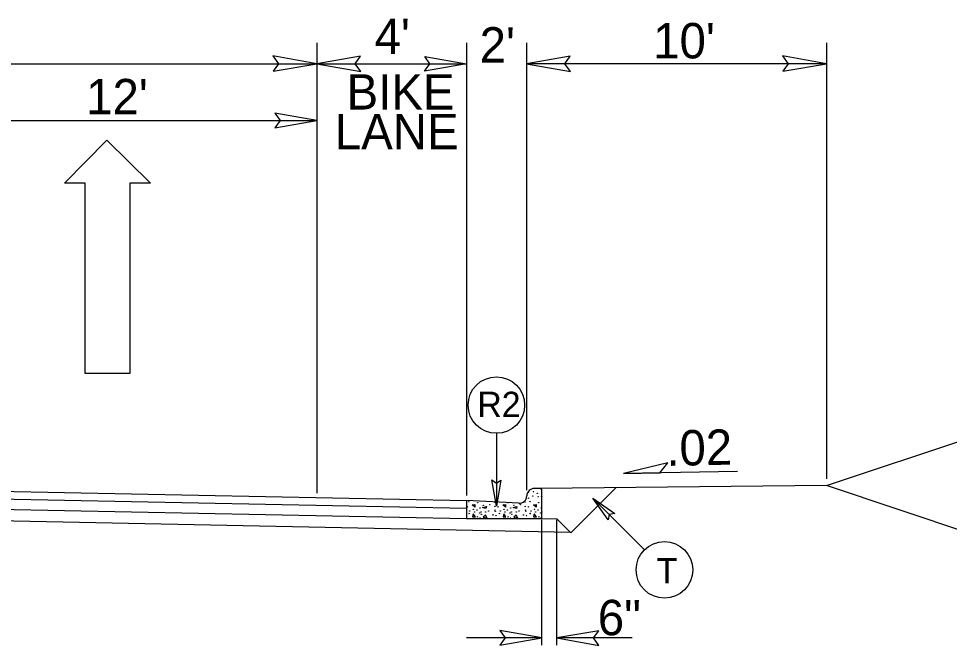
# Model space of a CAD drawing. Extents: x 957297 to 961629, y 830661 to 840840.
# Drawn here: x 959684 to 959889, y 837713.5 to 837851.7 of the extents above; entities that cross this region are included whole.
import ezdxf

# ---------------------------------------------------------------- set-up
doc = ezdxf.new("R2010")
doc.units = 0
for name, color, linetype in [('Old_Level_1', 7, 'Continuous'), ('Old_Level_11', 7, 'Continuous'), ('Old_Level_3', 7, 'Continuous'), ('Prop Dimension Text', 7, 'Continuous'), ('Prop Lane Arrow CELL', 7, 'Continuous'), ('Typical ID Circle CELL', 7, 'Continuous'), ('Typical Terminator CELL', 7, 'Continuous'), ('Typical Text ID Circle CELL', 7, 'Continuous')]:
    doc.layers.add(name, color=color, linetype=linetype)

# ---------------------------------------------------------------- blocks, each defined once
blk = doc.blocks.new('Lane Arrow Through')
at = {"layer": 'Prop Lane Arrow CELL'}
for p, q in [((-3.15, 1.6), (-3.15, 3.1)), ((-3.15, 3.1), (0, 0)), ((-17.15, 1.6), (-3.15, 1.6)), ((-17.15, -1.7), (-17.15, 1.6)), ((0, 0), (-3.15, -3.2)), ((-3.15, -1.7), (-17.15, -1.7)), ((-3.15, -3.2), (-3.15, -1.7))]:
    blk.add_line(p, q, dxfattribs=at)

msp = doc.modelspace()

# ---------------------------------------------------------------- linework, layer by layer
at = {"layer": 'Old_Level_1'}
for p, q in [((959749.66, 837846.37), (959749.66, 837747.08)), ((959782.66, 837846.37), (959782.66, 837746.57)), ((959795.87, 837846.37), (959795.87, 837747.77)), ((959861.91, 837846.37), (959861.91, 837750.24)), ((959494.54, 837841.75), (959749.66, 837841.75)), ((959749.66, 837841.75), (959782.66, 837841.75)), ((959861.91, 837841.75), (959795.87, 837841.75)), ((959656.18, 837829.21), (959749.66, 837829.21)), ((959861.91, 837748.75), (959939.1, 837774.48)), ((959842.36, 837751.89), (959817.25, 837751.39)), ((959494.54, 837751.3), (959782.66, 837745.47)), ((959494.54, 837749.57), (959782.66, 837743.75)), ((959861.91, 837748.75), (959798.95, 837748.12)), ((959805.6, 837738.36), (959815.53, 837748.29)), ((959939.1, 837723.02), (959861.91, 837748.75)), ((959494.54, 837747.32), (959782.66, 837741.49)), ((959494.54, 837744.82), (959805.61, 837738.53)), ((959799.24, 837741.49), (959802.54, 837741.42)), ((959802.54, 837741.42), (959805.6, 837738.36)), ((959799.24, 837713.59), (959799.24, 837741.21)), ((959802.54, 837713.59), (959802.54, 837741.21)), ((959799.24, 837715.18), (959782.64, 837715.18)), ((959819.14, 837715.18), (959802.54, 837715.18))]:
    msp.add_line(p, q, dxfattribs=at)
at = {"layer": 'Old_Level_11'}
for p, q in [((959826.98, 837753.81), (959817.25, 837751.39)), ((959825.25, 837751.55), (959826.98, 837753.81)), ((959817.25, 837751.39), (959825.25, 837751.55))]:
    msp.add_line(p, q, dxfattribs=at)
for points in [[(959740.05, 837840.1), (959749.66, 837841.75), (959740, 837843.46), (959741.22, 837841.75)], [(959759.27, 837843.41), (959749.66, 837841.75), (959759.33, 837840.03), (959758.1, 837841.75)], [(959805.48, 837843.41), (959795.87, 837841.75), (959805.54, 837840.03), (959804.31, 837841.75)], [(959852.3, 837840.1), (959861.91, 837841.75), (959852.25, 837843.46), (959853.47, 837841.75)]]:
    msp.add_lwpolyline(points, close=True, dxfattribs=at)
at = {"layer": 'Old_Level_3'}
for p, q in [((959798.95, 837748.12), (959797.57, 837748.12)), ((959799.24, 837744.81), (959799.24, 837747.84)), ((959794.2, 837744.9), (959782.66, 837745.47)), ((959782.66, 837745.47), (959782.66, 837741.49)), ((959795.9, 837745.93), (959795.75, 837745.97)), ((959795.79, 837746.08), (959795.9, 837745.93)), ((959783.92, 837744.55), (959784.5, 837744.57)), ((959784.5, 837743.99), (959783.92, 837744.55)), ((959784.5, 837744.57), (959784.5, 837743.99)), ((959786.18, 837743.94), (959787.02, 837744.17)), ((959786.92, 837743.68), (959786.18, 837743.94)), ((959787.02, 837744.17), (959786.92, 837743.68)), ((959790.65, 837744.55), (959791.23, 837744.57)), ((959791.23, 837743.99), (959790.65, 837744.55)), ((959791.23, 837744.57), (959791.23, 837743.99)), ((959792.91, 837743.94), (959793.74, 837744.17)), ((959793.65, 837743.68), (959792.91, 837743.94)), ((959793.74, 837744.17), (959793.65, 837743.68)), ((959794.2, 837744.9), (959794.2, 837744.9)), ((959797.38, 837744.55), (959797.96, 837744.57)), ((959797.96, 837743.99), (959797.38, 837744.55)), ((959797.96, 837744.57), (959797.96, 837743.99)), ((959799.24, 837741.49), (959799.24, 837744.81)), ((959782.66, 837741.49), (959799.24, 837741.49)), ((959784.13, 837742.52), (959783.95, 837741.91)), ((959783.95, 837741.91), (959784.59, 837741.87)), ((959784.59, 837741.87), (959784.13, 837742.52)), ((959786.86, 837742.21), (959786.3, 837741.82)), ((959786.3, 837741.82), (959787.2, 837741.6)), ((959787.2, 837741.6), (959786.86, 837742.21)), ((959790.86, 837742.52), (959790.68, 837741.91)), ((959790.68, 837741.91), (959791.32, 837741.87)), ((959791.32, 837741.87), (959790.86, 837742.52)), ((959793.59, 837742.21), (959793.03, 837741.82)), ((959793.03, 837741.82), (959793.93, 837741.6)), ((959793.93, 837741.6), (959793.59, 837742.21)), ((959797.58, 837742.52), (959797.41, 837741.91)), ((959797.41, 837741.91), (959798.05, 837741.87)), ((959798.05, 837741.87), (959797.58, 837742.52))]:
    msp.add_line(p, q, dxfattribs=at)
for centre in [(959797.4, 837747.41), (959796.26, 837745.99), (959796.3, 837747.28), (959797.25, 837746.48), (959798.26, 837747.04), (959798.42, 837746.3), (959799.18, 837746.39), (959782.87, 837744.08), (959783.15, 837745.19), (959784.16, 837743.5), (959784.93, 837743.41), (959785.08, 837745.01), (959785.63, 837743.81), (959786.34, 837744.39), (959787.78, 837744.55), (959788.86, 837744.15), (959788.89, 837743.35), (959789.6, 837744.08), (959790.89, 837743.5), (959791.66, 837743.41), (959792.36, 837743.81), (959793.07, 837744.39), (959794.51, 837744.55), (959795.5, 837745.16), (959795.59, 837744.15), (959795.62, 837743.35), (959796.33, 837744.08), (959796.6, 837745.19), (959797.62, 837743.5), (959798.39, 837743.41), (959798.54, 837745.01), (959799.09, 837743.81), (959783.21, 837742.61), (959783.36, 837743.16), (959784.41, 837742.95), (959785.08, 837741.88), (959785.52, 837742.74), (959785.6, 837741.63), (959785.81, 837742.92), (959785.91, 837742.4), (959786.86, 837742.92), (959787.51, 837743.19), (959788.46, 837742.31), (959788.98, 837743.08), (959789.14, 837742.15), (959789.94, 837742.61), (959790.09, 837743.16), (959791.14, 837742.95), (959791.81, 837741.88), (959792.24, 837742.74), (959792.33, 837741.63), (959792.54, 837742.92), (959792.63, 837742.4), (959793.59, 837742.92), (959794.23, 837743.19), (959795.19, 837742.31), (959795.71, 837743.08), (959795.86, 837742.15), (959796.66, 837742.61), (959796.82, 837743.16), (959797.86, 837742.95), (959798.54, 837741.88), (959798.97, 837742.74), (959799.06, 837741.63)]:
    msp.add_circle(centre, 0.0432, dxfattribs=at)
for centre, radius, start, end in [((959797.58, 837746.47), 1.66, 90, 178.9266), ((959798.95, 837747.84), 0.287, 0, 90), ((959799.06, 837748.05), 0.0432, 169.6531, 280.3469), ((959794.28, 837746.53), 1.64, 267.1376, 358.9266), ((959788.77, 837745.16), 0.0432, 164.1199, 10.1626), ((959791.81, 837745.01), 0.0432, 162.062, 12.2205), ((959799.27, 837742.92), 0.0432, 150.4173, 209.5827)]:
    msp.add_arc(centre, radius, start, end, dxfattribs=at)
at = {"layer": 'Typical ID Circle CELL'}
for p, q in [((959789.22, 837760.29), (959789.22, 837744.2)), ((959821.83, 837734.59), (959810.46, 837745.96))]:
    msp.add_line(p, q, dxfattribs=at)
for centre in [(959789.22, 837766.51), (959826.23, 837730.18)]:
    msp.add_circle(centre, 6.23, dxfattribs=at)
at = {"layer": 'Typical Terminator CELL'}
for points in [[(959773.44, 837843.34), (959782.66, 837841.75), (959773.39, 837840.11), (959774.57, 837841.75)], [(959740.44, 837827.62), (959749.66, 837829.21), (959740.39, 837830.85), (959741.57, 837829.21)], [(959790.22, 837749.97), (959789.22, 837744.2), (959788.2, 837750), (959789.22, 837749.26)], [(959813.83, 837741.18), (959810.46, 837745.96), (959815.28, 837742.59), (959814.03, 837742.38)], [(959790.01, 837713.59), (959799.24, 837715.18), (959789.96, 837716.82), (959791.14, 837715.18)], [(959811.76, 837716.77), (959802.54, 837715.18), (959811.81, 837713.54), (959810.63, 837715.18)]]:
    msp.add_lwpolyline(points, close=True, dxfattribs=at)

# ---------------------------------------------------------------- block references
at = {"layer": 'Old_Level_1', "xscale": 3, "yscale": 3, "rotation": 90}
msp.add_blockref('Lane Arrow Through', (959703.41, 837824.9), dxfattribs=at)

# ---------------------------------------------------------------- texts
at = {"layer": 'Old_Level_3'}
for s, p in [("4'", (959762.39, 837843.89)), ("2'", (959785.53, 837842)), ("10'", (959823.77, 837842.92)), ('BIKE', (959756.22, 837831.64)), ('LANE', (959753.64, 837822.89))]:
    msp.add_text(s, height=7.801, dxfattribs=at).set_placement(p)
at = {"layer": 'Prop Dimension Text'}
for s, rotation, p in [("12'", 0, (959698.86, 837830.59)), ('.02', 1.1839, (959826.73, 837753.09)), ('6"', 0, (959811.56, 837715.78))]:
    msp.add_text(s, height=7.801, rotation=rotation, dxfattribs=at).set_placement(p)
at = {"layer": 'Typical Text ID Circle CELL'}
for s, height, p in [('R2', 5.572, (959785.03, 837763.88)), ('T', 5.57, (959824.53, 837727.21))]:
    msp.add_text(s, height=height, dxfattribs=at).set_placement(p)

doc.saveas('drawing.dxf')
